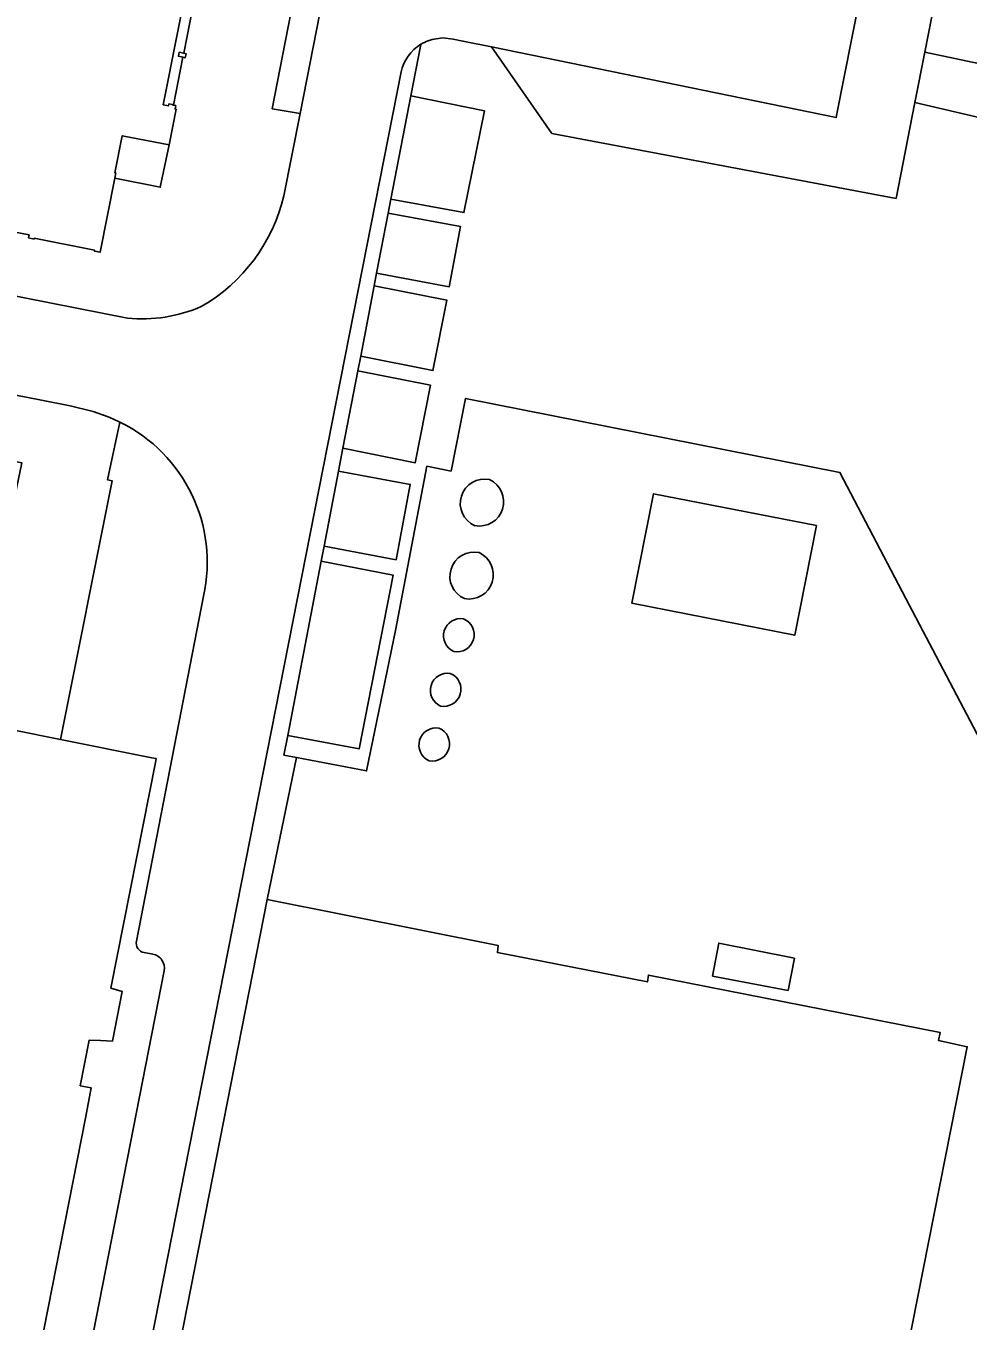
# Model space of a CAD drawing. Extents: x 158793 to 159888, y 384317 to 385256.
# Drawn here: x 159598 to 159665.2, y 384463.1 to 384555.5 of the extents above; entities that cross this region are included whole.
import ezdxf

# ---------------------------------------------------------------- set-up
doc = ezdxf.new("R2010")
doc.units = 0
for name, color, linetype in [('IMGEO_Erf', 7, 'Continuous'), ('IMGEO_Groenvoorziening', 7, 'Continuous'), ('IMGEO_Hek', 7, 'Continuous'), ('IMGEO_Opslagtank', 7, 'Continuous'), ('IMGEO_Pand', 7, 'Continuous'), ('IMGEO_Pand_overbouw', 7, 'Continuous'), ('IMGEO_Parkeervlak_halfverhard', 7, 'Continuous'), ('IMGEO_Parkeervlak_open', 7, 'Continuous'), ('IMGEO_Rijbaan_lokaal_gesloten', 7, 'Continuous'), ('IMGEO_Voetpad_halfverhard', 7, 'Continuous'), ('IMGEO_Voetpad_open', 7, 'Continuous')]:
    doc.layers.add(name, color=color, linetype=linetype)

msp = doc.modelspace()

# ---------------------------------------------------------------- linework, layer by layer
at = {"layer": 'IMGEO_Erf'}
for points in [[(159608.166, 384547.039), (159604.836, 384547.702), (159604.311, 384545.063), (159604.37, 384545.052), (159604.294, 384544.669), (159607.545, 384544.022)], [(159641.192, 384514.349), (159642.73, 384522.163), (159654.347, 384519.894), (159652.803, 384512.064)], [(159652.778, 384489.037), (159647.387, 384490.108), (159646.937, 384487.754), (159652.328, 384486.728)], [(159652.778, 384489.037), (159652.328, 384486.728), (159646.937, 384487.754), (159647.387, 384490.108)]]:
    msp.add_lwpolyline(points, close=True, dxfattribs=at)
msp.add_lwpolyline([(159668.445, 384500), (159660.74, 384514.696), (159656.03, 384523.68), (159629.325, 384528.958), (159628.284, 384523.775), (159626.57, 384524.118), (159624.317, 384512.406), (159622.257, 384502.393), (159617.255, 384503.352), (159615.168, 384493.218), (159631.646, 384489.94), (159631.594, 384489.43), (159642.299, 384487.34), (159642.371, 384487.828), (159663.172, 384483.741), (159663.062, 384483.15), (159665.104, 384482.719), (159657.652, 384445.044)], dxfattribs=at)
for centre, radius, start, end in [((159630.675, 384521.474), 1.732, 78.41061, 246.6651), ((159630.307, 384521.59), 1.735, 259.44539, 65.63032), ((159629.937, 384516.267), 1.732, 78.45495, 246.62076), ((159629.568, 384516.383), 1.735, 259.44539, 65.63032), ((159628.976, 384512.028), 1.225, 80.5927, 245.8327), ((159628.715, 384512.107), 1.221, 258.6023, 67.8231), ((159628.034, 384508.132), 1.225, 80.58328, 245.88726), ((159627.774, 384508.211), 1.221, 258.62985, 67.84069), ((159627.22, 384504.236), 1.225, 80.52106, 245.89071), ((159626.962, 384504.314), 1.22, 258.56647, 67.8453)]:
    msp.add_arc(centre, radius, start, end, dxfattribs=at)
at = {"layer": 'IMGEO_Groenvoorziening'}
for points in [[(159688.8, 384711.122), (159688.497, 384710.585), (159687.989, 384709.807), (159693.362, 384713.161), (159693.004, 384711.095), (159662.086, 384553.663), (159690.35, 384547.699), (159690.846, 384547.784)], [(159626.123, 384554.219), (159625.416, 384550.546), (159630.671, 384549.483), (159629.202, 384542.217), (159623.996, 384543.169), (159623.807, 384542.185), (159628.959, 384541.228), (159628.16, 384536.922), (159622.979, 384537.884), (159622.807, 384536.992), (159627.992, 384535.962), (159626.997, 384530.949), (159621.841, 384531.973), (159621.64, 384530.93), (159626.83, 384529.896), (159625.731, 384524.377), (159620.576, 384525.404), (159620.264, 384523.782), (159625.376, 384522.824), (159624.368, 384517.451), (159619.231, 384518.414), (159619.025, 384517.345), (159624.157, 384516.345), (159621.743, 384503.966), (159616.635, 384504.924), (159616.365, 384503.523), (159617.255, 384503.352), (159622.257, 384502.393), (159624.317, 384512.406), (159626.57, 384524.118), (159628.284, 384523.775), (159629.325, 384528.958), (159656.03, 384523.68), (159660.74, 384514.696), (159668.445, 384500)], [(159689.329, 384543.533), (159661.382, 384550.08), (159661.021, 384548.239), (159660.035, 384543.223), (159635.486, 384547.855), (159631.172, 384554.03), (159629.133, 384554.448), (159628.434, 384554.586), (159627.689, 384554.69), (159627.235, 384554.616)]]:
    msp.add_lwpolyline(points, dxfattribs=at)
msp.add_arc((159627.662, 384551.663), 2.984, 98.23452, 121.06008, dxfattribs=at)
at = {"layer": 'IMGEO_Hek'}
msp.add_lwpolyline([(159672.587, 384491.851), (159668.445, 384500), (159660.74, 384514.696), (159656.03, 384523.68), (159629.325, 384528.958)], dxfattribs=at)
at = {"layer": 'IMGEO_Opslagtank'}
for centre, radius, start, end in [((159630.675, 384521.474), 1.732, 78.41061, 246.6651), ((159630.307, 384521.59), 1.735, 259.44539, 65.63032), ((159629.937, 384516.267), 1.732, 78.45495, 246.62076), ((159629.568, 384516.383), 1.735, 259.44539, 65.63032), ((159628.976, 384512.028), 1.225, 80.5927, 245.8327), ((159628.715, 384512.107), 1.221, 258.6023, 67.8231), ((159628.034, 384508.132), 1.225, 80.58328, 245.88726), ((159627.774, 384508.211), 1.221, 258.62985, 67.84069), ((159627.22, 384504.236), 1.225, 80.52106, 245.89071), ((159626.962, 384504.314), 1.22, 258.56647, 67.8453)]:
    msp.add_arc(centre, radius, start, end, dxfattribs=at)
at = {"layer": 'IMGEO_Pand'}
for points in [[(159593.945, 384541.445), (159598.187, 384540.626), (159598.165, 384540.516), (159598.144, 384540.408), (159598.546, 384540.328), (159598.558, 384540.387), (159602.853, 384539.532), (159602.842, 384539.473), (159603.244, 384539.393), (159604.294, 384544.669), (159604.37, 384545.052), (159604.311, 384545.063), (159604.836, 384547.702), (159608.166, 384547.039), (159608.675, 384549.594), (159608.596, 384549.61), (159608.645, 384549.855), (159608.478, 384549.887), (159608.414, 384549.9), (159608.418, 384549.92), (159608.158, 384549.972), (159608.13, 384549.83), (159607.757, 384549.904), (159615.893, 384590.777)], [(159598.041, 384456.488), (159602.201, 384477.626), (159602.625, 384479.778), (159601.84, 384479.933), (159602.481, 384483.193), (159603.29, 384483.156), (159604.138, 384483.117), (159604.833, 384486.649), (159604.026, 384486.9), (159607.215, 384503.101), (159607.248, 384503.268), (159606.93, 384503.332), (159600.419, 384504.64), (159593.794, 384505.971)]]:
    msp.add_lwpolyline(points, dxfattribs=at)
for points in [[(159609.381, 384553.553), (159609.214, 384553.585), (159608.89, 384553.649), (159608.834, 384553.365), (159609.158, 384553.301), (159609.325, 384553.268)], [(159652.803, 384512.064), (159654.347, 384519.894), (159642.73, 384522.163), (159641.192, 384514.349)], [(159608.374, 384454.809), (159624.125, 384451.684), (159624.284, 384452.245), (159634.884, 384450.102), (159634.856, 384449.536), (159657.652, 384445.044), (159665.104, 384482.719), (159663.062, 384483.15), (159663.172, 384483.741), (159642.371, 384487.828), (159642.299, 384487.34), (159631.594, 384489.43), (159631.646, 384489.94), (159615.168, 384493.218), (159607.652, 384454.952)]]:
    msp.add_lwpolyline(points, close=True, dxfattribs=at)
at = {"layer": 'IMGEO_Pand_overbouw'}
msp.add_lwpolyline([(159615.893, 384590.777), (159607.757, 384549.904), (159608.13, 384549.83), (159608.158, 384549.972), (159608.418, 384549.92), (159608.414, 384549.9), (159608.478, 384549.887), (159609.158, 384553.301), (159609.325, 384553.268), (159609.381, 384553.553), (159609.214, 384553.585), (159609.89, 384556.979)], dxfattribs=at)
at = {"layer": 'IMGEO_Parkeervlak_halfverhard'}
for points in [[(159630.671, 384549.483), (159625.416, 384550.546), (159623.996, 384543.169), (159629.202, 384542.217)], [(159628.959, 384541.228), (159623.807, 384542.185), (159622.979, 384537.884), (159628.16, 384536.922)], [(159627.992, 384535.962), (159622.807, 384536.992), (159621.841, 384531.973), (159626.997, 384530.949)], [(159626.83, 384529.896), (159621.64, 384530.93), (159620.576, 384525.404), (159625.731, 384524.377)], [(159625.376, 384522.824), (159620.264, 384523.782), (159619.231, 384518.414), (159624.368, 384517.451)], [(159624.157, 384516.345), (159619.025, 384517.345), (159616.635, 384504.924), (159621.743, 384503.966)]]:
    msp.add_lwpolyline(points, close=True, dxfattribs=at)
msp.add_lwpolyline([(159603.836, 384527.639), (159602.745, 384528.022), (159601.118, 384528.428), (159598.945, 384528.872), (159566.873, 384535.079), (159566.001, 384530.652), (159597.667, 384524.375), (159595.48, 384513.95), (159594.619, 384509.719), (159593.794, 384505.971), (159600.419, 384504.64), (159604.11, 384523.086), (159603.776, 384523.158), (159604.666, 384527.273)], dxfattribs=at)
msp.add_arc((159600.039, 384517.905), 10.449, 63.71633, 68.69217, dxfattribs=at)
at = {"layer": 'IMGEO_Parkeervlak_open'}
for points in [[(159693.004, 384711.095), (159693.362, 384713.161), (159687.989, 384709.807), (159687.358, 384709.413), (159675.672, 384649.862), (159668.218, 384611.886), (159655.813, 384549.27), (159655.766, 384548.992), (159631.172, 384554.03), (159635.486, 384547.855), (159660.035, 384543.223), (159661.021, 384548.239), (159661.382, 384550.08), (159662.086, 384553.663)], [(159625.249, 384588.727), (159622.543, 384589.166), (159619.799, 384575.351), (159620.523, 384575.217), (159615.531, 384549.617), (159617.513, 384549.274)]]:
    msp.add_lwpolyline(points, close=True, dxfattribs=at)
at = {"layer": 'IMGEO_Rijbaan_lokaal_gesloten'}
for points in [[(159658.493, 384757.944), (159657.613, 384753.095), (159656.412, 384747.264), (159655.136, 384740.671), (159653.221, 384730.801), (159652.803, 384728.783), (159650.316, 384716.54), (159650.094, 384715.405), (159643.562, 384681.974), (159642.765, 384677.896), (159642.037, 384674.171), (159631.861, 384622.179), (159630.972, 384617.683), (159625.249, 384588.727), (159617.513, 384549.274), (159616.36, 384543.424)], [(159627.235, 384554.616), (159627.689, 384554.69), (159628.434, 384554.586), (159629.133, 384554.448), (159631.172, 384554.03), (159655.766, 384548.992), (159655.813, 384549.27), (159668.218, 384611.886), (159675.672, 384649.862), (159687.358, 384709.413), (159686.977, 384709.848), (159671.857, 384727.162), (159671.739, 384727.3)], [(159604.87, 384451.053), (159605.915, 384456.767), (159624.726, 384552.249)], [(159605.194, 384534.696), (159596.028, 384536.487)], [(159566.121, 384535.225), (159566.873, 384535.079), (159598.945, 384528.872), (159601.118, 384528.428), (159602.745, 384528.022), (159603.836, 384527.639)], [(159610.623, 384514.855), (159605.84, 384490.253)], [(159606.393, 384489.432), (159607.006, 384489.312)], [(159607.823, 384488.135), (159600.788, 384452.179)]]:
    msp.add_lwpolyline(points, dxfattribs=at)
for centre, radius, start, end in [((159627.67, 384551.642), 3.006, 120.97048, 168.34579), ((159627.662, 384551.663), 2.984, 98.23452, 121.06008), ((159604.299, 384546.258), 12.39, 299.8842, 346.77583), ((159606.276, 384545.129), 10.489, 264.07999, 293.58197), ((159600.039, 384517.905), 10.449, 63.71633, 68.69217), ((159599.769, 384517.286), 11.123, 347.37698, 63.87773), ((159606.526, 384490.118), 0.699, 168.89003, 259.03592), ((159606.842, 384488.326), 1, 348.98067, 80.55127)]:
    msp.add_arc(centre, radius, start, end, dxfattribs=at)
at = {"layer": 'IMGEO_Voetpad_halfverhard'}
msp.add_lwpolyline([(159690.846, 384547.784), (159690.35, 384547.699), (159662.086, 384553.663), (159661.382, 384550.08), (159689.329, 384543.533)], dxfattribs=at)
at = {"layer": 'IMGEO_Voetpad_open'}
for points in [[(159616.36, 384543.424), (159617.513, 384549.274), (159615.531, 384549.617), (159620.523, 384575.217), (159619.799, 384575.351), (159622.543, 384589.166), (159625.249, 384588.727), (159630.972, 384617.683), (159631.861, 384622.179), (159629.174, 384622.693), (159631.766, 384636.318), (159632.557, 384636.175), (159640.007, 384674.523), (159642.037, 384674.171), (159642.765, 384677.896), (159643.562, 384681.974), (159650.094, 384715.405), (159650.316, 384716.54), (159648.334, 384716.931), (159650.783, 384729.145), (159652.803, 384728.783), (159653.221, 384730.801)], [(159615.893, 384590.777), (159607.757, 384549.904), (159608.13, 384549.83), (159608.158, 384549.972), (159608.418, 384549.92), (159608.414, 384549.9), (159608.478, 384549.887), (159608.645, 384549.855), (159608.596, 384549.61), (159608.675, 384549.594), (159608.166, 384547.039), (159607.545, 384544.022), (159604.294, 384544.669), (159603.244, 384539.393), (159602.842, 384539.473), (159602.853, 384539.532), (159598.558, 384540.387), (159598.546, 384540.328), (159598.144, 384540.408), (159598.165, 384540.516), (159598.187, 384540.626), (159593.945, 384541.445)], [(159619.025, 384517.345), (159619.231, 384518.414), (159620.264, 384523.782), (159620.576, 384525.404), (159621.64, 384530.93), (159621.841, 384531.973), (159622.807, 384536.992), (159622.979, 384537.884), (159623.807, 384542.185), (159623.996, 384543.169), (159625.416, 384550.546), (159626.123, 384554.219)], [(159624.726, 384552.249), (159605.915, 384456.767), (159604.87, 384451.053)], [(159596.028, 384536.487), (159605.194, 384534.696)], [(159604.666, 384527.273), (159603.776, 384523.158), (159604.11, 384523.086), (159600.419, 384504.64), (159606.93, 384503.332), (159607.248, 384503.268), (159607.215, 384503.101), (159604.026, 384486.9), (159604.833, 384486.649), (159604.138, 384483.117), (159603.29, 384483.156), (159602.481, 384483.193), (159601.84, 384479.933), (159602.625, 384479.778), (159602.201, 384477.626), (159598.041, 384456.488)], [(159682.984, 384450.639), (159680.012, 384456.195), (159679.597, 384455.98), (159682.698, 384450.091), (159682.172, 384447.751), (159664.679, 384438.637), (159650.339, 384441.442), (159606.689, 384450.048), (159607.652, 384454.952), (159615.168, 384493.218), (159617.255, 384503.352), (159616.365, 384503.523), (159616.635, 384504.924), (159619.025, 384517.345)], [(159605.84, 384490.253), (159610.623, 384514.855)], [(159607.006, 384489.312), (159606.393, 384489.432)], [(159600.788, 384452.179), (159607.823, 384488.135)]]:
    msp.add_lwpolyline(points, dxfattribs=at)
msp.add_lwpolyline([(159609.381, 384553.553), (159609.325, 384553.268), (159609.158, 384553.301), (159608.834, 384553.365), (159608.89, 384553.649), (159609.214, 384553.585)], close=True, dxfattribs=at)
for centre, radius, start, end in [((159627.67, 384551.642), 3.006, 120.97048, 168.34579), ((159604.299, 384546.258), 12.39, 299.8842, 346.77583), ((159606.276, 384545.129), 10.489, 264.07999, 293.58197), ((159599.769, 384517.286), 11.123, 347.37698, 63.87773), ((159606.526, 384490.118), 0.699, 168.89003, 259.03592), ((159606.842, 384488.326), 1, 348.98067, 80.55127)]:
    msp.add_arc(centre, radius, start, end, dxfattribs=at)

doc.saveas('drawing.dxf')
